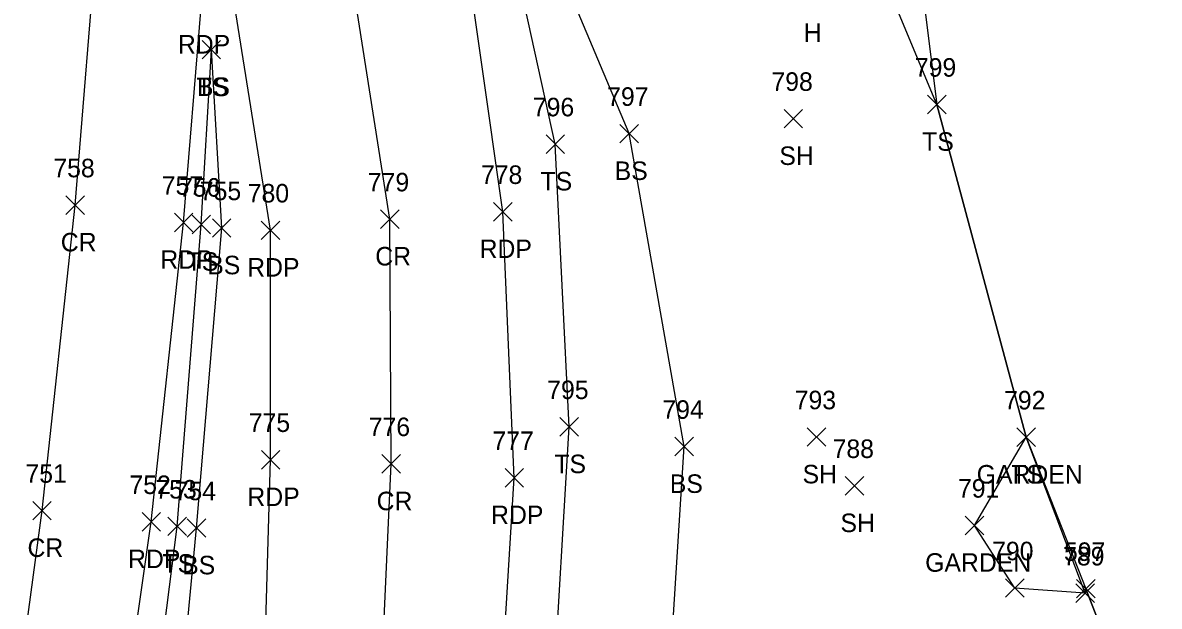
# Model space of a CAD drawing. Extents: x 1482574 to 1485769, y 580696 to 595649.
# Drawn here: x 1483671.3 to 1483793.9, y 584497.7 to 584560.7 of the extents above; entities that cross this region are included whole.
import ezdxf

# ---------------------------------------------------------------- set-up
doc = ezdxf.new("R2010")
doc.units = 0
for name, color, linetype in [('L_A', 7, 'Continuous'), ('L_I', 7, 'Continuous'), ('L_TIC', 7, 'Continuous'), ('LAPB', 7, 'Continuous'), ('LELB', 7, 'Continuous'), ('LSOGP', 7, 'Continuous'), ('P_A', 7, 'Continuous'), ('P_I', 7, 'Continuous'), ('P_TIC', 7, 'Continuous'), ('PET', 7, 'Continuous'), ('PRC', 7, 'Continuous')]:
    doc.layers.add(name, color=color, linetype=linetype)

msp = doc.modelspace()

# ---------------------------------------------------------------- linework, layer by layer
at = {"layer": 'L_TIC'}
for points in [[(1483690.61, 584556.81), (1483692.61, 584558.81)], [(1483692.61, 584556.81), (1483690.61, 584558.81)], [(1483690.61, 584556.81), (1483692.61, 584558.81)], [(1483692.61, 584556.81), (1483690.61, 584558.81)], [(1483768.91, 584550.9), (1483770.91, 584552.9)], [(1483770.91, 584550.9), (1483768.91, 584552.9)], [(1483753.42, 584549.37), (1483755.42, 584551.37)], [(1483755.42, 584549.37), (1483753.42, 584551.37)], [(1483735.7, 584547.75), (1483737.7, 584549.75)], [(1483737.7, 584547.75), (1483735.7, 584549.75)], [(1483727.73, 584546.62), (1483729.73, 584548.62)], [(1483729.73, 584546.62), (1483727.73, 584548.62)], [(1483689.53, 584537.95), (1483691.53, 584539.95)], [(1483691.53, 584537.95), (1483689.53, 584539.95)], [(1483691.73, 584537.57), (1483693.73, 584539.57)], [(1483693.73, 584537.57), (1483691.73, 584539.57)], [(1483729.22, 584516.1), (1483731.22, 584518.1)], [(1483731.22, 584516.1), (1483729.22, 584518.1)], [(1483755.93, 584515), (1483757.93, 584517)], [(1483757.93, 584515), (1483755.93, 584517)], [(1483778.54, 584514.98), (1483780.54, 584516.98)], [(1483780.54, 584514.98), (1483778.54, 584516.98)], [(1483778.54, 584514.98), (1483780.54, 584516.98)], [(1483780.54, 584514.98), (1483778.54, 584516.98)], [(1483741.65, 584513.97), (1483743.65, 584515.97)], [(1483743.65, 584513.97), (1483741.65, 584515.97)], [(1483760.02, 584509.74), (1483762.02, 584511.74)], [(1483762.02, 584509.74), (1483760.02, 584511.74)], [(1483686.93, 584505.36), (1483688.93, 584507.36)], [(1483688.93, 584505.36), (1483686.93, 584507.36)], [(1483689.01, 584505.18), (1483691.01, 584507.18)], [(1483691.01, 584505.18), (1483689.01, 584507.18)], [(1483772.98, 584505.46), (1483774.98, 584507.46)], [(1483774.98, 584505.46), (1483772.98, 584507.46)], [(1483777.33, 584498.7), (1483779.33, 584500.7)], [(1483779.33, 584498.7), (1483777.33, 584500.7)], [(1483784.99, 584498.63), (1483786.99, 584500.63)], [(1483786.99, 584498.63), (1483784.99, 584500.63)], [(1483784.91, 584498.14), (1483786.91, 584500.14)], [(1483786.91, 584498.14), (1483784.91, 584500.14)], [(1483784.91, 584498.14), (1483786.91, 584500.14)], [(1483786.91, 584498.14), (1483784.91, 584500.14)]]:
    msp.add_lwpolyline(points, dxfattribs=at)
at = {"layer": 'LAPB'}
msp.add_lwpolyline([(1483785.91, 584499.14), (1483778.33, 584499.7), (1483773.98, 584506.46), (1483779.54, 584515.98)], dxfattribs=at)
at = {"layer": 'LELB'}
for points in [[(1483724.08, 584462.12), (1483725.91, 584465.52), (1483726.78, 584474.21), (1483728.48, 584487.3), (1483730.22, 584517.1), (1483728.73, 584547.62), (1483723.61, 584570.88), (1483719.45, 584596.97), (1483717.38, 584631.51), (1483714.69, 584660.93), (1483714.05, 584681.93), (1483713.09, 584704.56), (1483712.73, 584748.38), (1483712.01, 584794.59), (1483710.89, 584850.57), (1483709.95, 584870.25), (1483710.98, 584893.47), (1483715.86, 584918.49)], [(1483724.22, 584461.93), (1483730.55, 584460.52), (1483734.81, 584465.51), (1483730.29, 584472.99), (1483731.22, 584484.81), (1483741.06, 584489.99), (1483742.65, 584514.97), (1483736.7, 584548.75), (1483727.53, 584570.58), (1483723.62, 584597.15), (1483724.56, 584630.75), (1483719.54, 584660.8), (1483719.14, 584682.27)], [(1483746.3, 584382.3), (1483748.37, 584392.86), (1483750.94, 584406.49), (1483759.87, 584426.68), (1483768.63, 584444.61), (1483782.37, 584462.37), (1483792.76, 584482.21), (1483785.99, 584499.63), (1483785.91, 584499.14), (1483779.54, 584515.98), (1483769.91, 584551.9), (1483761.77, 584571.45), (1483746.94, 584596.11), (1483732.73, 584634.39)], [(1483681.19, 584455.83), (1483682.98, 584464.44), (1483683.94, 584470.2), (1483684.56, 584479.99), (1483687.93, 584506.36), (1483690.53, 584538.95), (1483691.61, 584557.81)], [(1483687.49, 584479.59), (1483690.01, 584506.18), (1483692.73, 584538.57), (1483691.61, 584557.81)]]:
    msp.add_lwpolyline(points, dxfattribs=at)
at = {"layer": 'LSOGP'}
msp.add_lwpolyline([(1483747.81, 584791.11), (1483748.47, 584752.35), (1483747.92, 584706.63), (1483751.97, 584663.44), (1483757.3, 584599.14), (1483767.37, 584572.22), (1483769.91, 584551.9), (1483779.54, 584515.98), (1483785.99, 584499.63), (1483792.76, 584482.21), (1483793.92, 584429.3), (1483785.14, 584396.21), (1483771.39, 584371.37), (1483766.68, 584350.58), (1483773.24, 584329.92), (1483775.88, 584327.57), (1483760.72, 584319.04), (1483747.44, 584305.84), (1483734.05, 584295.82), (1483732.24, 584294.29), (1483724.32, 584288.73), (1483715.87, 584279.92), (1483710.3, 584271.09)], dxfattribs=at)
at = {"layer": 'P_TIC'}
for points in [[(1483675.92, 584540.04), (1483677.92, 584542.04)], [(1483677.92, 584540.04), (1483675.92, 584542.04)], [(1483722.07, 584539.32), (1483724.07, 584541.32)], [(1483724.07, 584539.32), (1483722.07, 584541.32)], [(1483687.62, 584538.16), (1483689.62, 584540.16)], [(1483689.62, 584538.16), (1483687.62, 584540.16)], [(1483709.87, 584538.52), (1483711.87, 584540.52)], [(1483711.87, 584538.52), (1483709.87, 584540.52)], [(1483696.99, 584537.32), (1483698.99, 584539.32)], [(1483698.99, 584537.32), (1483696.99, 584539.32)], [(1483697.01, 584512.55), (1483699.01, 584514.55)], [(1483699.01, 584512.55), (1483697.01, 584514.55)], [(1483710.02, 584512.1), (1483712.02, 584514.1)], [(1483712.02, 584512.1), (1483710.02, 584514.1)], [(1483723.31, 584510.6), (1483725.31, 584512.6)], [(1483725.31, 584510.6), (1483723.31, 584512.6)], [(1483672.34, 584507.06), (1483674.34, 584509.06)], [(1483674.34, 584507.06), (1483672.34, 584509.06)], [(1483684.13, 584505.85), (1483686.13, 584507.85)], [(1483686.13, 584505.85), (1483684.13, 584507.85)]]:
    msp.add_lwpolyline(points, dxfattribs=at)
at = {"layer": 'PET'}
for points in [[(1483696.06, 584466.38), (1483697.12, 584483.5), (1483698.01, 584513.55), (1483697.99, 584538.32), (1483692.77, 584571.08), (1483691.88, 584578.27), (1483689.77, 584596.03), (1483686.09, 584631.8), (1483683.96, 584666.86), (1483683.24, 584704.06), (1483683.21, 584748.18), (1483682.28, 584793.9), (1483680.78, 584850.65), (1483678.8, 584902.92), (1483672.32, 584970.6), (1483669.68, 585004.19), (1483663.9, 585069.16), (1483661.29, 585125.32), (1483656.93, 585178.04), (1483653.35, 585225.15), (1483650.72, 585274.26)], [(1483696.06, 584466.38), (1483707.95, 584464.66), (1483720.39, 584462.96), (1483722.29, 584478.64), (1483724.31, 584511.6), (1483723.07, 584540.32), (1483718.49, 584572.42), (1483715.11, 584598.08), (1483710.68, 584631.83), (1483709.97, 584663.07), (1483708.89, 584702.48), (1483708.91, 584747.53), (1483707.88, 584794.21), (1483706.23, 584850.22), (1483704.43, 584903.52), (1483701.57, 584959.32), (1483696.14, 585000.99), (1483691.09, 585058.77), (1483691.12, 585079), (1483685.88, 585127.24), (1483682.76, 585180.38), (1483679.27, 585226.94), (1483675.8, 585274.42)], [(1483647.15, 584246.07), (1483652.12, 584273.97), (1483655.81, 584298.41), (1483662.08, 584336.28), (1483668.63, 584381.65), (1483673.21, 584417.17), (1483676.95, 584449.39), (1483685.13, 584506.85), (1483688.62, 584539.16), (1483690.51, 584562.4), (1483689.87, 584577.41), (1483687.03, 584596.3), (1483683.38, 584631.91), (1483681.39, 584667.04), (1483680.1, 584704.07), (1483680.2, 584748.58), (1483679.79, 584793.53), (1483679.21, 584850.64), (1483677.2, 584902.59), (1483672.32, 584970.6)]]:
    msp.add_lwpolyline(points, dxfattribs=at)
at = {"layer": 'PRC'}
for points in [[(1483707.95, 584464.66), (1483709.57, 584481.33), (1483711.02, 584513.1), (1483710.87, 584539.52), (1483705.8, 584571.84), (1483702.27, 584596.86), (1483698.56, 584629.8), (1483696.99, 584664.79), (1483696.35, 584703.62), (1483696.11, 584746.95), (1483694.97, 584793.9), (1483693.55, 584850.21), (1483691.78, 584903.16), (1483687.15, 584966.03), (1483684.73, 584995.28), (1483678.25, 585070.79), (1483674.34, 585126.27), (1483669.53, 585178.97), (1483666.46, 585226.52), (1483663.26, 585274.78)], [(1483620.6, 584139.06), (1483622.76, 584151.25), (1483629.8, 584198.38), (1483635.34, 584238.33), (1483640.98, 584275.02), (1483645.1, 584300.76), (1483651.33, 584343.69), (1483657.04, 584382.59), (1483662.41, 584419.09), (1483666.56, 584457.85), (1483673.34, 584508.06), (1483676.92, 584541.04), (1483679.4, 584571.58), (1483681.28, 584596.25), (1483683.38, 584631.91)]]:
    msp.add_lwpolyline(points, dxfattribs=at)

# ---------------------------------------------------------------- texts
at = {"layer": 'L_A'}
for s, p in [('H', (1483755.55, 584558.66)), ('TS', (1483690.02, 584552.81)), ('BS', (1483690.05, 584552.81)), ('TS', (1483768.32, 584546.9)), ('SH', (1483752.91, 584545.37)), ('BS', (1483735.14, 584543.75)), ('TS', (1483727.14, 584542.62)), ('TS', (1483688.94, 584533.95)), ('BS', (1483691.17, 584533.57)), ('TS', (1483728.63, 584512.1)), ('SH', (1483755.42, 584511)), ('GARDEN', (1483774.21, 584510.98)), ('TS', (1483777.95, 584510.98)), ('BS', (1483741.09, 584509.97)), ('SH', (1483759.51, 584505.74)), ('TS', (1483686.34, 584501.36)), ('BS', (1483688.46, 584501.18)), ('GARDEN', (1483768.65, 584501.46))]:
    msp.add_text(s, height=2, dxfattribs=at).set_placement(p)
at = {"layer": 'L_I'}
for s, p in [('799', (1483767.54, 584554.9)), ('798', (1483752.06, 584553.37)), ('797', (1483734.33, 584551.75)), ('796', (1483726.31, 584550.62)), ('756', (1483688.12, 584541.95)), ('755', (1483690.37, 584541.57)), ('795', (1483727.86, 584520.1)), ('793', (1483754.57, 584519)), ('792', (1483777.17, 584518.98)), ('792', (1483777.17, 584518.98)), ('794', (1483740.29, 584517.97)), ('788', (1483758.66, 584513.74)), ('753', (1483685.57, 584509.36)), ('754', (1483687.65, 584509.18)), ('791', (1483772.19, 584509.46)), ('790', (1483775.88, 584502.7)), ('597', (1483783.63, 584502.63)), ('789', (1483783.54, 584502.14)), ('789', (1483783.54, 584502.14))]:
    msp.add_text(s, height=2, dxfattribs=at).set_placement(p)
at = {"layer": 'P_A'}
for s, p in [('RDP', (1483688, 584557.4)), ('CR', (1483675.36, 584536.04)), ('RDP', (1483686.11, 584534.16)), ('CR', (1483709.3, 584534.52)), ('RDP', (1483720.56, 584535.32)), ('RDP', (1483695.48, 584533.32)), ('RDP', (1483695.5, 584508.55)), ('CR', (1483709.45, 584508.1)), ('RDP', (1483721.8, 584506.6)), ('CR', (1483671.77, 584503.06)), ('RDP', (1483682.62, 584501.85))]:
    msp.add_text(s, height=2, dxfattribs=at).set_placement(p)
at = {"layer": 'P_I'}
for s, p in [('758', (1483674.56, 584544.04)), ('778', (1483720.71, 584543.32)), ('757', (1483686.26, 584542.16)), ('779', (1483708.5, 584542.52)), ('780', (1483695.54, 584541.32)), ('775', (1483695.65, 584516.55)), ('776', (1483708.6, 584516.1)), ('777', (1483721.95, 584514.6)), ('751', (1483671.55, 584511.06)), ('752', (1483682.77, 584509.85))]:
    msp.add_text(s, height=2, dxfattribs=at).set_placement(p)

doc.saveas('drawing.dxf')
